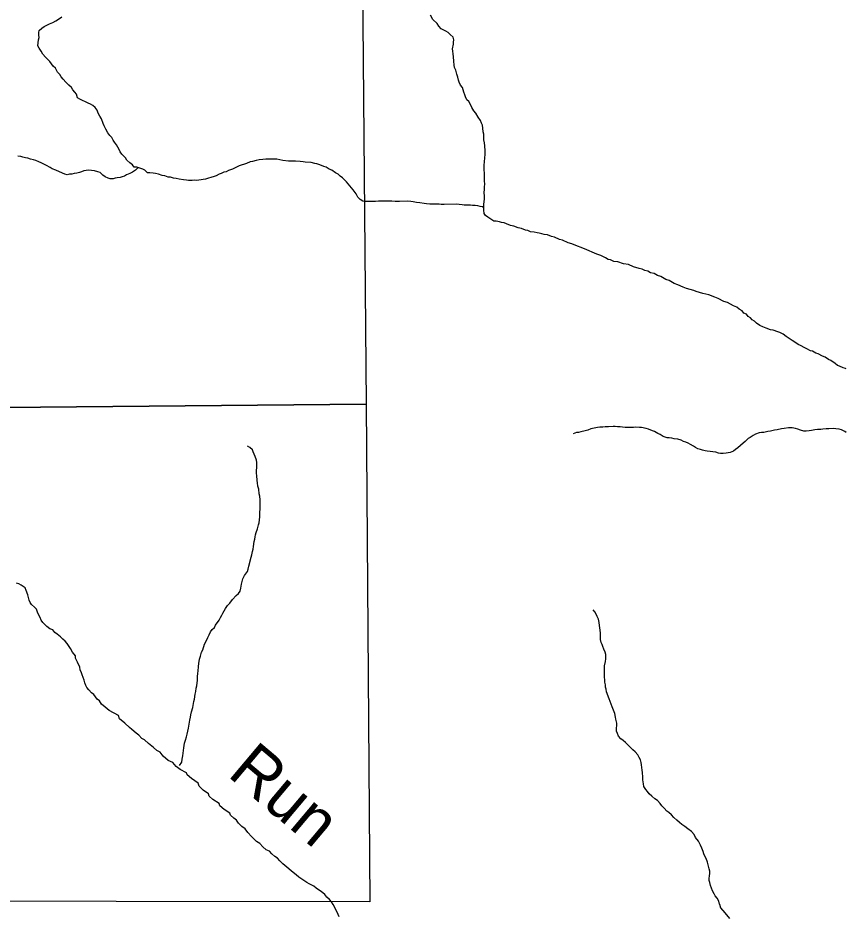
# Model space of a CAD drawing. Extents: x -21.1 to 50.3, y 0 to 22.1.
# Drawn here: x -15.925 to -14.252, y 17.586 to 19.395 of the extents above; entities that cross this region are included whole.
import ezdxf

# ---------------------------------------------------------------- set-up
doc = ezdxf.new("R2010")
doc.units = 0
for name, color, linetype in [('GM_X_Minor_River', 7, 'Continuous'), ('GM_X_Minor_River_Text', 7, 'Continuous'), ('GM_X_Section', 7, 'Continuous')]:
    doc.layers.add(name, color=color, linetype=linetype)

msp = doc.modelspace()

# ---------------------------------------------------------------- linework, layer by layer
at = {"layer": 'GM_X_Minor_River'}
for points in [[(-15.652, 19.081), (-15.6588, 19.0817), (-15.6637, 19.0817), (-15.6691, 19.0869), (-15.6733, 19.0888), (-15.679, 19.0914), (-15.6854, 19.0929), (-15.6907, 19.0932), (-15.6942, 19.0981), (-15.6995, 19.1018), (-15.7053, 19.1075), (-15.7083, 19.112), (-15.7156, 19.1192), (-15.7191, 19.1241), (-15.721, 19.129), (-15.726, 19.1384), (-15.7306, 19.1433), (-15.733, 19.1475), (-15.736, 19.1531), (-15.7399, 19.1573), (-15.7441, 19.1625), (-15.7476, 19.1697), (-15.7511, 19.1765), (-15.753, 19.1814), (-15.7565, 19.1905), (-15.76, 19.1958), (-15.7631, 19.2022), (-15.7654, 19.2079), (-15.7696, 19.2135), (-15.7742, 19.2177), (-15.7788, 19.2203), (-15.7834, 19.2225), (-15.8005, 19.2303), (-15.8054, 19.2333), (-15.8074, 19.2405), (-15.8105, 19.2447), (-15.8143, 19.2496), (-15.8174, 19.2541), (-15.8224, 19.259), (-15.8285, 19.2646), (-15.8339, 19.2706), (-15.8381, 19.2759), (-15.8408, 19.2801), (-15.8454, 19.2853), (-15.8496, 19.2929), (-15.8542, 19.297), (-15.8611, 19.3064), (-15.8653, 19.3106), (-15.8699, 19.3155), (-15.8749, 19.3215), (-15.8788, 19.3275), (-15.8826, 19.3332), (-15.885, 19.3385), (-15.8839, 19.3503), (-15.8828, 19.3548), (-15.8829, 19.3597), (-15.8833, 19.3651), (-15.8826, 19.3692), (-15.877, 19.3742), (-15.8725, 19.3769), (-15.8683, 19.3792), (-15.8615, 19.3827), (-15.8551, 19.3854), (-15.8487, 19.3885), (-15.8434, 19.392), (-15.8367, 19.397)], [(-14.9081, 18.969), (-14.9149, 18.9704), (-14.9233, 18.9738), (-14.9301, 18.9756), (-14.9381, 18.9786), (-14.9431, 18.9808), (-14.9484, 18.9815), (-14.9526, 18.983), (-14.959, 18.9841), (-14.964, 18.984), (-14.9701, 18.9878), (-14.9758, 18.9919), (-14.9804, 18.9953), (-14.9834, 18.9998), (-14.9843, 19.0062), (-14.9843, 19.0123), (-14.984, 19.0184), (-14.9837, 19.0229), (-14.983, 19.0294), (-14.983, 19.0351), (-14.9831, 19.0412), (-14.9828, 19.0487), (-14.9825, 19.0529), (-14.9821, 19.0594), (-14.9826, 19.0647), (-14.9826, 19.0696), (-14.983, 19.0738), (-14.9833, 19.095), (-14.983, 19.1057), (-14.9823, 19.1102), (-14.9813, 19.1209), (-14.9813, 19.1262), (-14.9822, 19.1364), (-14.983, 19.1421), (-14.9838, 19.1482), (-14.9838, 19.1527), (-14.9843, 19.1599), (-14.9851, 19.1645), (-14.9859, 19.1717), (-14.9871, 19.1777), (-14.9887, 19.1819), (-14.9906, 19.1876), (-14.9953, 19.1944), (-15.0003, 19.2019), (-15.0041, 19.2072), (-15.008, 19.2136), (-15.0103, 19.2185), (-15.0141, 19.2257), (-15.0183, 19.2291), (-15.0211, 19.2351), (-15.0226, 19.2393), (-15.0242, 19.2449), (-15.0273, 19.254), (-15.0312, 19.2589), (-15.0339, 19.2646), (-15.035, 19.2687), (-15.0366, 19.2752), (-15.0386, 19.2812), (-15.0409, 19.2892), (-15.0433, 19.2945), (-15.0441, 19.2994), (-15.0449, 19.307), (-15.0454, 19.3161), (-15.0462, 19.3222), (-15.047, 19.3275), (-15.0474, 19.3324), (-15.0453, 19.3415), (-15.0457, 19.3457), (-15.0446, 19.3506), (-15.0462, 19.3555), (-15.0519, 19.3612), (-15.0561, 19.3649), (-15.0607, 19.3676), (-15.066, 19.3705), (-15.0706, 19.3728), (-15.0748, 19.3777), (-15.0786, 19.383), (-15.0871, 19.3916), (-15.0921, 19.4003)], [(-15.6826, 19.0922), (-15.688, 19.0872), (-15.694, 19.0829), (-15.6993, 19.0806), (-15.7061, 19.0775), (-15.7103, 19.0752), (-15.7148, 19.0736), (-15.7189, 19.0725), (-15.725, 19.0713), (-15.7292, 19.0708), (-15.7333, 19.0697), (-15.739, 19.0696), (-15.7432, 19.0707), (-15.7489, 19.0737), (-15.7542, 19.0771), (-15.7596, 19.082), (-15.7638, 19.0834), (-15.7706, 19.086), (-15.7771, 19.0867), (-15.7827, 19.0871), (-15.7877, 19.0866), (-15.7922, 19.0858), (-15.7967, 19.0839), (-15.8009, 19.082), (-15.8062, 19.0808), (-15.8115, 19.08), (-15.8164, 19.0792), (-15.8213, 19.0787), (-15.8262, 19.0779), (-15.8304, 19.0787), (-15.8357, 19.0809), (-15.8487, 19.0872), (-15.8563, 19.0898), (-15.8605, 19.0924), (-15.8677, 19.0962), (-15.8742, 19.0995), (-15.8788, 19.1018), (-15.883, 19.104), (-15.8894, 19.1066), (-15.894, 19.1077), (-15.8997, 19.1095), (-15.9054, 19.111), (-15.9103, 19.1121), (-15.9156, 19.1132), (-15.9198, 19.1147), (-15.9255, 19.115)], [(-14.9843, 19.0108), (-14.987, 19.0127), (-14.9912, 19.0138), (-14.9961, 19.0149), (-15.0014, 19.0156), (-15.0067, 19.0159), (-15.0109, 19.0162), (-15.0238, 19.0161), (-15.0279, 19.0168), (-15.034, 19.0179), (-15.0397, 19.0183), (-15.0643, 19.018), (-15.07, 19.018), (-15.0746, 19.0183), (-15.0871, 19.0182), (-15.0935, 19.0185), (-15.1, 19.0192), (-15.1049, 19.0199), (-15.1132, 19.021), (-15.1201, 19.0217), (-15.1269, 19.0232), (-15.1315, 19.0235), (-15.1383, 19.0242), (-15.1546, 19.024), (-15.1633, 19.024), (-15.1701, 19.0243), (-15.1841, 19.0242), (-15.1913, 19.0245), (-15.1966, 19.0244), (-15.2031, 19.024), (-15.2076, 19.0239), (-15.2129, 19.0235), (-15.2186, 19.0235), (-15.2235, 19.0238), (-15.2289, 19.0241), (-15.2342, 19.0275), (-15.2388, 19.0328), (-15.2423, 19.0392), (-15.248, 19.0475), (-15.2546, 19.0554), (-15.2615, 19.0633), (-15.2699, 19.0716), (-15.2741, 19.075), (-15.2787, 19.0791), (-15.2836, 19.0817), (-15.2913, 19.0873), (-15.2966, 19.0892), (-15.3027, 19.0929), (-15.3073, 19.0944), (-15.3152, 19.0981), (-15.3213, 19.0996), (-15.3255, 19.1007), (-15.3327, 19.1025), (-15.3449, 19.1035), (-15.3494, 19.1042), (-15.3551, 19.1046), (-15.3646, 19.1053), (-15.3695, 19.1052), (-15.3737, 19.1055), (-15.3786, 19.1055), (-15.39, 19.1069), (-15.3964, 19.108), (-15.4021, 19.1091), (-15.409, 19.1094), (-15.4245, 19.1093), (-15.4306, 19.1084), (-15.4377, 19.1076), (-15.4438, 19.1068), (-15.4514, 19.1048), (-15.4563, 19.1037), (-15.4634, 19.1006), (-15.4782, 19.0955), (-15.4865, 19.092), (-15.4921, 19.0893), (-15.4997, 19.0866), (-15.505, 19.0839), (-15.5091, 19.0831), (-15.5148, 19.08), (-15.5189, 19.0788), (-15.5246, 19.0757), (-15.5291, 19.0745), (-15.5359, 19.0722), (-15.5404, 19.071), (-15.5465, 19.0687), (-15.5597, 19.0667), (-15.5639, 19.0663), (-15.5681, 19.0666), (-15.5737, 19.0662), (-15.5806, 19.0665), (-15.5847, 19.0668), (-15.5912, 19.0672), (-15.5995, 19.069), (-15.6056, 19.0704), (-15.6113, 19.0708), (-15.6174, 19.0726), (-15.6219, 19.073), (-15.6288, 19.0755), (-15.6337, 19.0763), (-15.6413, 19.0788), (-15.6478, 19.0803), (-15.652, 19.081)], [(-14.2521, 18.6857), (-14.2531, 18.6861), (-14.258, 18.6876), (-14.2653, 18.6913), (-14.2694, 18.6928), (-14.274, 18.6962), (-14.2828, 18.7029), (-14.2877, 18.7048), (-14.2946, 18.7096), (-14.2999, 18.7115), (-14.3083, 18.716), (-14.3133, 18.7174), (-14.3201, 18.7212), (-14.3243, 18.7223), (-14.3315, 18.7264), (-14.3357, 18.7279), (-14.3441, 18.7331), (-14.3491, 18.7349), (-14.3556, 18.7398), (-14.3609, 18.7428), (-14.3674, 18.7469), (-14.3735, 18.7514), (-14.3792, 18.7555), (-14.3861, 18.7593), (-14.3903, 18.7608), (-14.3994, 18.7637), (-14.4051, 18.7648), (-14.4138, 18.7678), (-14.4203, 18.7707), (-14.4264, 18.7733), (-14.4332, 18.7782), (-14.4371, 18.7823), (-14.4416, 18.7846), (-14.4451, 18.7887), (-14.4497, 18.7913), (-14.4535, 18.7959), (-14.4585, 18.7985), (-14.4619, 18.803), (-14.468, 18.806), (-14.473, 18.8105), (-14.4795, 18.8131), (-14.492, 18.8198), (-14.4992, 18.822), (-14.5103, 18.8276), (-14.5171, 18.8302), (-14.5297, 18.835), (-14.5415, 18.8379), (-14.5552, 18.842), (-14.5601, 18.8442), (-14.5745, 18.8483), (-14.5814, 18.8505), (-14.592, 18.8557), (-14.5993, 18.8579), (-14.6096, 18.8639), (-14.6164, 18.8661), (-14.6267, 18.8721), (-14.6335, 18.8743), (-14.64, 18.878), (-14.6472, 18.8799), (-14.6526, 18.8829), (-14.659, 18.8847), (-14.6644, 18.8869), (-14.6704, 18.8884), (-14.6818, 18.8921), (-14.6921, 18.8965), (-14.7016, 18.898), (-14.7134, 18.9017), (-14.7214, 18.9027), (-14.7282, 18.9057), (-14.7328, 18.9068), (-14.7385, 18.9102), (-14.7476, 18.9146), (-14.7556, 18.9172), (-14.7655, 18.9213), (-14.7716, 18.9239), (-14.7762, 18.9261), (-14.7872, 18.931), (-14.7948, 18.9332), (-14.8062, 18.9384), (-14.8138, 18.9406), (-14.8252, 18.9454), (-14.8313, 18.9473), (-14.8416, 18.9517), (-14.8473, 18.9532), (-14.8557, 18.9562), (-14.8621, 18.9572), (-14.8667, 18.9583), (-14.872, 18.9598), (-14.8762, 18.9602), (-14.8826, 18.962), (-14.8895, 18.9627), (-14.8955, 18.9649), (-14.9001, 18.9656), (-14.9081, 18.969)], [(-14.7925, 18.5575), (-14.7967, 18.5571), (-14.8039, 18.5548)], [(-14.2521, 18.5569), (-14.2548, 18.559), (-14.2613, 18.5627), (-14.2662, 18.5642), (-14.2727, 18.5649), (-14.2776, 18.5652), (-14.2871, 18.5647), (-14.2924, 18.5643), (-14.2992, 18.5639), (-14.3034, 18.5635), (-14.3102, 18.563), (-14.3155, 18.5626), (-14.3219, 18.5614), (-14.3265, 18.5606), (-14.3325, 18.5598), (-14.3374, 18.5597), (-14.3443, 18.5616), (-14.35, 18.5638), (-14.3545, 18.5653), (-14.3614, 18.5667), (-14.3682, 18.5667), (-14.3773, 18.5654), (-14.3826, 18.5646), (-14.3913, 18.5627), (-14.3966, 18.5622), (-14.4049, 18.5599), (-14.4106, 18.5591), (-14.4185, 18.5575), (-14.423, 18.5571), (-14.4276, 18.5563), (-14.4355, 18.5539), (-14.44, 18.5512), (-14.4457, 18.5474), (-14.4498, 18.5451), (-14.4558, 18.5393), (-14.46, 18.5359), (-14.4656, 18.5309), (-14.4709, 18.5263), (-14.4758, 18.5228), (-14.4799, 18.5197), (-14.4867, 18.517), (-14.4946, 18.5154), (-14.5003, 18.515), (-14.5056, 18.5149), (-14.5098, 18.5157), (-14.5155, 18.5175), (-14.5212, 18.5182), (-14.5265, 18.5189), (-14.5326, 18.5196), (-14.5367, 18.52), (-14.5424, 18.5214), (-14.5466, 18.5229), (-14.5516, 18.5244), (-14.5561, 18.5266), (-14.5603, 18.5293), (-14.5664, 18.533), (-14.5714, 18.5356), (-14.5759, 18.5378), (-14.5805, 18.5393), (-14.5851, 18.5416), (-14.5923, 18.5434), (-14.5995, 18.5445), (-14.6041, 18.5456), (-14.6094, 18.5463), (-14.6139, 18.5466), (-14.6215, 18.5492), (-14.628, 18.5529), (-14.6326, 18.5552), (-14.6394, 18.5589), (-14.6436, 18.5604), (-14.6512, 18.5641), (-14.6562, 18.5652), (-14.6653, 18.567), (-14.6698, 18.5674), (-14.677, 18.5677), (-14.682, 18.5676), (-14.6892, 18.5672), (-14.6937, 18.5675), (-14.6983, 18.5675), (-14.7036, 18.5678), (-14.7089, 18.5685), (-14.7138, 18.5689), (-14.7184, 18.5692), (-14.7229, 18.5691), (-14.7324, 18.5687), (-14.7392, 18.5686), (-14.7437, 18.5682), (-14.7498, 18.5678), (-14.7543, 18.5673), (-14.7676, 18.5646), (-14.774, 18.5622), (-14.7793, 18.5607), (-14.7884, 18.5583), (-14.7925, 18.5575)], [(-15.5993, 17.8847), (-15.5944, 17.8916), (-15.5937, 17.8973), (-15.5923, 17.9041), (-15.5902, 17.9201), (-15.5887, 17.9299), (-15.5869, 17.9356), (-15.5851, 17.9425), (-15.5836, 17.9478), (-15.5811, 17.96), (-15.58, 17.9642), (-15.5782, 17.9763), (-15.5768, 17.9824), (-15.5761, 17.9866), (-15.575, 17.9927), (-15.572, 18.0018), (-15.5699, 18.0136), (-15.5684, 18.0182), (-15.567, 18.0288), (-15.5663, 18.0337), (-15.5652, 18.0406), (-15.5641, 18.0455), (-15.5627, 18.0569), (-15.5624, 18.0634), (-15.5621, 18.0709), (-15.5614, 18.0751), (-15.5608, 18.0846), (-15.5601, 18.0907), (-15.5586, 18.0991), (-15.5564, 18.1055), (-15.5542, 18.1135), (-15.552, 18.1181), (-15.5483, 18.1295), (-15.5457, 18.1341), (-15.542, 18.1428), (-15.539, 18.1486), (-15.5361, 18.1547), (-15.5327, 18.1592), (-15.5286, 18.1631), (-15.5264, 18.1677), (-15.5189, 18.1783), (-15.5159, 18.1837), (-15.5137, 18.1879), (-15.5115, 18.1924), (-15.5088, 18.197), (-15.5062, 18.202), (-15.5018, 18.2077), (-15.4976, 18.2123), (-15.4916, 18.2196), (-15.4845, 18.2276), (-15.4796, 18.2318), (-15.4763, 18.2368), (-15.4752, 18.2425), (-15.4738, 18.2505), (-15.4727, 18.2562), (-15.4708, 18.2615), (-15.4679, 18.268), (-15.4619, 18.2764), (-15.4601, 18.2813), (-15.4586, 18.287), (-15.4542, 18.3053), (-15.4528, 18.3102), (-15.4513, 18.3171), (-15.4502, 18.3216), (-15.4495, 18.327), (-15.4481, 18.3372), (-15.447, 18.3418), (-15.4463, 18.3463), (-15.4456, 18.3505), (-15.4441, 18.3551), (-15.4416, 18.3627), (-15.4397, 18.3707), (-15.4379, 18.3749), (-15.4376, 18.3806), (-15.4369, 18.387), (-15.4366, 18.3965), (-15.4363, 18.4026), (-15.4363, 18.4068), (-15.4361, 18.4212), (-15.4369, 18.4288), (-15.4377, 18.4333), (-15.439, 18.4428), (-15.4405, 18.4485), (-15.4414, 18.4553), (-15.4418, 18.4602), (-15.4426, 18.4701), (-15.4431, 18.4742), (-15.4431, 18.4807), (-15.4428, 18.4868), (-15.4425, 18.4921), (-15.4425, 18.4963), (-15.4437, 18.5012), (-15.4461, 18.5087), (-15.4484, 18.5137), (-15.4503, 18.5182), (-15.4515, 18.5224), (-15.4569, 18.5269), (-15.4618, 18.5295)], [(-15.8859, 18.194), (-15.8882, 18.2005), (-15.892, 18.2046), (-15.8978, 18.2099), (-15.9008, 18.214), (-15.9028, 18.2185), (-15.9044, 18.2242), (-15.9055, 18.2291), (-15.9087, 18.2382), (-15.9106, 18.2431), (-15.919, 18.2491), (-15.9236, 18.2514), (-15.9285, 18.2528)], [(-15.2887, 17.604), (-15.2918, 17.6093), (-15.2956, 17.6142), (-15.301, 17.6187), (-15.3052, 17.624), (-15.3128, 17.63), (-15.3182, 17.6337), (-15.3228, 17.6371), (-15.3277, 17.6409), (-15.3369, 17.6453), (-15.3415, 17.6483), (-15.3479, 17.6524), (-15.3579, 17.6592), (-15.3632, 17.6637), (-15.3724, 17.6712), (-15.3781, 17.6761), (-15.39, 17.6862), (-15.3965, 17.6919), (-15.4011, 17.6975), (-15.4064, 17.7005), (-15.4125, 17.7058), (-15.4171, 17.7114), (-15.4236, 17.7144), (-15.4309, 17.72), (-15.4366, 17.7268), (-15.4431, 17.7309), (-15.4538, 17.7414), (-15.4611, 17.7489), (-15.4665, 17.7569), (-15.473, 17.761), (-15.4795, 17.7678), (-15.4841, 17.7742), (-15.4894, 17.7779), (-15.4959, 17.7839), (-15.4971, 17.7881), (-15.5089, 17.7956), (-15.5173, 17.8031), (-15.5185, 17.8076), (-15.5315, 17.8159), (-15.5391, 17.8226), (-15.5403, 17.8272), (-15.5514, 17.835), (-15.5594, 17.8429), (-15.561, 17.8486), (-15.5744, 17.858), (-15.5835, 17.8655), (-15.5851, 17.87), (-15.5977, 17.8764), (-15.6057, 17.8827), (-15.6126, 17.8903), (-15.6217, 17.8947), (-15.6317, 17.9034), (-15.6382, 17.9113), (-15.6451, 17.915), (-15.6516, 17.9206), (-15.6615, 17.9289), (-15.6699, 17.9364), (-15.6749, 17.939), (-15.6814, 17.9458), (-15.6863, 17.9499), (-15.6955, 17.9574), (-15.6997, 17.9616), (-15.7097, 17.9702), (-15.7204, 17.9788), (-15.7223, 17.9853), (-15.741, 17.9957), (-15.7494, 18.0025), (-15.7563, 18.0085), (-15.7605, 18.0149), (-15.7655, 18.0187), (-15.7724, 18.0281), (-15.7766, 18.0311), (-15.782, 18.0375), (-15.7862, 18.042), (-15.7881, 18.0462), (-15.7901, 18.0515), (-15.7916, 18.0568), (-15.7959, 18.0677), (-15.7967, 18.0719), (-15.7998, 18.0779), (-15.8002, 18.0832), (-15.8053, 18.0931), (-15.8088, 18.1014), (-15.8092, 18.1059), (-15.8149, 18.1138), (-15.8192, 18.1206), (-15.8261, 18.1308), (-15.8299, 18.1357), (-15.8345, 18.1398), (-15.8391, 18.1444), (-15.846, 18.15), (-15.8506, 18.153), (-15.8548, 18.1583), (-15.8613, 18.1609), (-15.867, 18.165), (-15.8708, 18.1691), (-15.875, 18.1733), (-15.8785, 18.1782), (-15.8808, 18.1838), (-15.8832, 18.1884), (-15.8859, 18.194)], [(-14.7486, 18.1519), (-14.749, 18.1576), (-14.7495, 18.1629), (-14.7503, 18.1674), (-14.7511, 18.1731), (-14.7527, 18.1803), (-14.7554, 18.1856), (-14.757, 18.1901), (-14.76, 18.1947), (-14.7631, 18.1988)], [(-14.5076, 17.6046), (-14.5093, 17.6107), (-14.5128, 17.6167), (-14.5166, 17.6212), (-14.5189, 17.6254), (-14.522, 17.6314), (-14.5243, 17.6371), (-14.5263, 17.6424), (-14.5275, 17.6481), (-14.529, 17.6522), (-14.5291, 17.6564), (-14.528, 17.6617), (-14.5273, 17.6663), (-14.5277, 17.6712), (-14.5285, 17.6758), (-14.5325, 17.6894), (-14.5352, 17.697), (-14.5379, 17.7015), (-14.5398, 17.706), (-14.541, 17.7109), (-14.5437, 17.7177), (-14.5461, 17.7234), (-14.5503, 17.7317), (-14.5561, 17.7393), (-14.5592, 17.7453), (-14.5645, 17.7509), (-14.5718, 17.7566), (-14.5783, 17.7611), (-14.584, 17.7656), (-14.5886, 17.7697), (-14.5943, 17.7742), (-14.6001, 17.7795), (-14.6047, 17.7847), (-14.61, 17.7896), (-14.6142, 17.7926), (-14.6196, 17.7983), (-14.6242, 17.8028), (-14.6276, 17.8077), (-14.6334, 17.8137), (-14.6387, 17.8171), (-14.6445, 17.8223), (-14.6498, 17.8276), (-14.6533, 17.8317), (-14.6571, 17.8359), (-14.6606, 17.8419), (-14.6618, 17.8476), (-14.6626, 17.8555), (-14.663, 17.8612), (-14.6635, 17.8707), (-14.6643, 17.8753), (-14.6648, 17.8806), (-14.6656, 17.8859), (-14.666, 17.8904), (-14.6676, 17.8957), (-14.6703, 17.9006), (-14.673, 17.9059), (-14.6783, 17.9119), (-14.6829, 17.9161), (-14.6894, 17.9221), (-14.6933, 17.9262), (-14.6979, 17.9307), (-14.7028, 17.9349), (-14.707, 17.9386), (-14.712, 17.9435), (-14.7143, 17.9492), (-14.7159, 17.9541), (-14.7163, 17.9602), (-14.7156, 17.9651), (-14.7157, 17.97), (-14.7173, 17.978), (-14.7181, 17.9822), (-14.7193, 17.9894), (-14.722, 17.9962), (-14.7247, 18.0033), (-14.7267, 18.0083), (-14.729, 18.0136), (-14.731, 18.0189), (-14.736, 18.0336), (-14.7372, 18.0389), (-14.738, 18.0431), (-14.7385, 18.0476), (-14.7393, 18.0529), (-14.7397, 18.0571), (-14.7401, 18.0639), (-14.7406, 18.0689), (-14.7406, 18.0753), (-14.7403, 18.0802), (-14.74, 18.0856), (-14.7386, 18.0943), (-14.7379, 18.1), (-14.7375, 18.1042), (-14.7379, 18.1087), (-14.7387, 18.1133), (-14.7415, 18.1193), (-14.7438, 18.1246), (-14.7453, 18.1291), (-14.7473, 18.1333), (-14.7481, 18.139), (-14.7486, 18.1473), (-14.7486, 18.1519)], [(-15.2767, 17.5786), (-15.2804, 17.5885), (-15.2887, 17.604)], [(-14.5076, 17.6046), (-14.506, 17.5968), (-14.497, 17.5872), (-14.488, 17.5758)]]:
    msp.add_lwpolyline(points, dxfattribs=at)
at = {"layer": 'GM_X_Section'}
for points in [[(-16.2579, 19.6096), (-15.2309, 19.6177), (-15.2218, 18.6142), (-16.2462, 18.605)], [(-15.2218, 18.6142), (-15.2143, 17.6091), (-16.2403, 17.6106), (-16.2462, 18.605)]]:
    msp.add_lwpolyline(points, close=True, dxfattribs=at)

# ---------------------------------------------------------------- texts
at = {"layer": 'GM_X_Minor_River_Text'}
msp.add_text(' Run', height=0.09473, rotation=319.9042, dxfattribs=at).set_placement((-15.5313, 17.8874))

doc.saveas('drawing.dxf')
